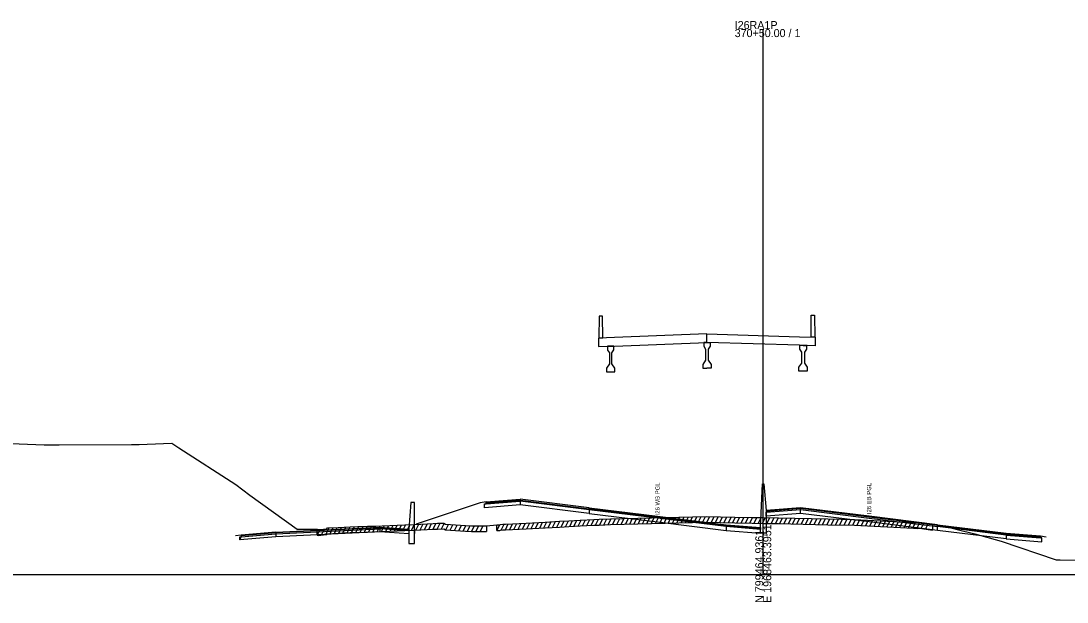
# Model space of a CAD drawing. Extents: x 1017 to 19997, y -1947 to 50737.
# Drawn here: x 14340.3 to 14706.3, y 20490.3 to 20693.5 of the extents above; entities that cross this region are included whole.
import ezdxf

# ---------------------------------------------------------------- set-up
doc = ezdxf.new("R2010")
doc.units = 0
for name, color, linetype in [('RD_GPK_XS_Cell', 7, 'Continuous'), ('RD_XS_Base', 7, 'Continuous'), ('RD_XS_ExGround', 7, 'Continuous'), ('RD_XS_ExPaveRet', 7, 'Continuous'), ('RD_XS_Greenside', 7, 'Continuous'), ('RD_XS_MedBWall', 7, 'Continuous'), ('RD_XS_Pave', 7, 'Continuous'), ('RD_XS_PaveOvlay', 7, 'Continuous'), ('RD_XS_TX_Notes', 7, 'Continuous')]:
    doc.layers.add(name, color=color, linetype=linetype)

msp = doc.modelspace()

# ---------------------------------------------------------------- linework, layer by layer
at = {"layer": 'RD_GPK_XS_Cell'}
for p, q in [((14600, 20500), (14600, 20690.64)), ((14000, 20500), (14600, 20500)), ((14600, 20500), (15200, 20500))]:
    msp.add_line(p, q, dxfattribs=at)
at = {"layer": 'RD_XS_Base'}
for points in [[(14502.5, 20524.61), (14503, 20524.65), (14515, 20525.6)], [(14515, 20525.6), (14515, 20524.26)], [(14502.5, 20523.27), (14502.5, 20524.61)], [(14515, 20524.26), (14502.5, 20523.27)], [(14539.05, 20521.27), (14515, 20524.26)], [(14539.05, 20522.61), (14539.05, 20521.27)], [(14539.05, 20521.27), (14563, 20518.32), (14587, 20515.33)], [(14601, 20520.34), (14601, 20521.68)], [(14613, 20521.29), (14601, 20520.34)], [(14613, 20521.29), (14613, 20522.63)], [(14660.95, 20515.34), (14637, 20518.32), (14613, 20521.29)], [(14416.85, 20512.07), (14417.36, 20513.11), (14429.49, 20514.17)], [(14416.85, 20513.07), (14417.36, 20513.11), (14429.49, 20514.17)], [(14465.87, 20514.88), (14453.74, 20514.31), (14429.49, 20513.17)], [(14429.49, 20514.17), (14429.49, 20513.17)], [(14465.87, 20515.88), (14465.87, 20514.88)], [(14475.98, 20514.16), (14465.87, 20514.88)], [(14475.98, 20515.17), (14475.98, 20514.17)], [(14477.98, 20515.63), (14477.98, 20514.29)], [(14599, 20515.73), (14587, 20516.67)], [(14587, 20516.67), (14587, 20515.33)], [(14587, 20515.33), (14599, 20514.39)], [(14599, 20514.39), (14599, 20515.73)], [(14660.95, 20515.34), (14660.95, 20516.68)], [(14685, 20512.36), (14660.95, 20515.34)], [(14685, 20513.7), (14685, 20512.36)], [(14697.5, 20512.71), (14697, 20512.74), (14685, 20513.7)], [(14429.49, 20513.17), (14416.85, 20512.07)], [(14416.85, 20512.07), (14416.85, 20513.07)], [(14685, 20512.36), (14697.5, 20511.37)], [(14697.5, 20511.37), (14697.5, 20512.71)]]:
    msp.add_lwpolyline(points, dxfattribs=at)
at = {"layer": 'RD_XS_ExGround'}
msp.add_lwpolyline([(14336.77, 20545.75), (14348.46, 20545.31), (14353.63, 20545.25), (14379.03, 20545.4), (14380.55, 20545.43), (14381.72, 20545.42), (14384.49, 20545.52), (14393.1, 20545.86), (14395.53, 20544.18), (14415.51, 20531.36), (14420.38, 20527.7), (14436.91, 20515.83), (14443.01, 20515.74), (14443.96, 20515.74), (14444.33, 20515.63), (14446.15, 20515.85), (14447.36, 20515.96), (14447.52, 20516.21), (14451.27, 20516.4), (14455.44, 20516.59), (14458.19, 20516.68), (14461.55, 20516.8), (14463.53, 20516.84), (14464.03, 20516.87), (14474.63, 20517.36), (14478.13, 20517.48), (14484.53, 20517.78), (14485.99, 20517.84), (14488.21, 20517.95), (14488.82, 20517.52), (14495.84, 20517.06), (14497.96, 20516.95), (14498.86, 20516.94), (14503.17, 20516.95), (14506.78, 20517.32), (14507.86, 20517.34), (14508.03, 20517.48), (14508.9, 20517.51), (14509.87, 20517.57), (14517.04, 20517.92), (14523.71, 20518.29), (14528.67, 20518.54), (14531.97, 20518.71), (14536, 20518.92), (14540.73, 20519.2), (14542.55, 20519.25), (14546.58, 20519.42), (14579.99, 20520.21), (14590.03, 20520), (14596.15, 20519.88), (14600, 20519.83), (14605.31, 20519.77), (14622.62, 20519.35), (14631.96, 20519.14), (14634.1, 20519.02), (14652.57, 20518.11), (14653.8, 20518.08), (14654.65, 20518.13), (14663.19, 20516.9), (14663.97, 20516.68), (14667.86, 20515.72), (14674.03, 20514.13), (14683.21, 20511.58), (14702.46, 20505.11), (14702.97, 20505.11), (14703.89, 20505.1), (14717.17, 20504.92)], dxfattribs=at)
at = {"layer": 'RD_XS_ExPaveRet'}
for p, q in [((14473.96, 20515.33), (14474.98, 20517.37)), ((14475.46, 20515.39), (14476.47, 20517.43)), ((14476.96, 20515.44), (14477.97, 20517.48)), ((14478.46, 20515.5), (14479.48, 20517.55)), ((14479.96, 20515.57), (14480.98, 20517.62)), ((14481.46, 20515.64), (14482.48, 20517.69)), ((14482.96, 20515.71), (14483.98, 20517.76)), ((14484.46, 20515.78), (14485.48, 20517.82)), ((14485.96, 20515.84), (14486.98, 20517.89)), ((14487.46, 20515.91), (14488.41, 20517.82)), ((14488.96, 20515.51), (14489.92, 20517.45)), ((14490.46, 20515.41), (14491.42, 20517.35)), ((14508.28, 20515.49), (14509.31, 20517.54)), ((14509.78, 20515.56), (14510.81, 20517.61)), ((14511.28, 20515.64), (14512.31, 20517.69)), ((14512.78, 20515.71), (14513.81, 20517.76)), ((14514.28, 20515.79), (14515.31, 20517.84)), ((14515.78, 20515.86), (14516.81, 20517.91)), ((14517.28, 20515.94), (14518.31, 20517.99)), ((14518.78, 20516.02), (14519.81, 20518.07)), ((14520.28, 20516.1), (14521.31, 20518.16)), ((14521.78, 20516.18), (14522.81, 20518.24)), ((14523.28, 20516.26), (14524.31, 20518.32)), ((14524.78, 20516.34), (14525.81, 20518.39)), ((14526.28, 20516.42), (14527.31, 20518.47)), ((14527.78, 20516.5), (14528.81, 20518.55)), ((14529.28, 20516.57), (14530.31, 20518.63)), ((14530.78, 20516.65), (14531.81, 20518.7)), ((14532.28, 20516.73), (14533.31, 20518.78)), ((14533.78, 20516.81), (14534.81, 20518.86)), ((14535.28, 20516.89), (14536.31, 20518.94)), ((14536.78, 20516.97), (14537.81, 20519.03)), ((14538.28, 20517.06), (14539.31, 20519.12)), ((14539.78, 20517.14), (14540.81, 20519.2)), ((14541.28, 20517.21), (14542.3, 20519.24)), ((14542.55, 20517.25), (14546.58, 20517.42)), ((14542.78, 20517.26), (14543.81, 20519.3)), ((14544.28, 20517.32), (14545.31, 20519.36)), ((14545.78, 20517.38), (14546.8, 20519.42)), ((14546.58, 20517.42), (14579.99, 20518.21)), ((14547.28, 20517.43), (14548.3, 20519.46)), ((14548.78, 20517.47), (14549.8, 20519.49)), ((14550.28, 20517.51), (14551.3, 20519.53)), ((14551.78, 20517.54), (14552.8, 20519.57)), ((14553.28, 20517.58), (14554.3, 20519.6)), ((14554.78, 20517.61), (14555.8, 20519.64)), ((14556.28, 20517.65), (14557.3, 20519.67)), ((14557.78, 20517.68), (14558.8, 20519.71)), ((14559.28, 20517.72), (14560.3, 20519.74)), ((14560.78, 20517.76), (14561.8, 20519.78)), ((14562.28, 20517.79), (14563.3, 20519.82)), ((14563.78, 20517.83), (14564.8, 20519.85)), ((14565.28, 20517.86), (14566.3, 20519.89)), ((14566.78, 20517.9), (14567.8, 20519.92)), ((14568.28, 20517.93), (14569.3, 20519.96)), ((14569.78, 20517.97), (14570.8, 20519.99)), ((14571.28, 20518.01), (14572.3, 20520.03)), ((14572.78, 20518.04), (14573.8, 20520.07)), ((14574.28, 20518.08), (14575.3, 20520.1)), ((14575.78, 20518.11), (14576.8, 20520.14)), ((14577.28, 20518.15), (14578.3, 20520.17)), ((14578.78, 20518.18), (14579.8, 20520.21)), ((14579.99, 20518.21), (14590.03, 20518)), ((14580.28, 20518.21), (14581.27, 20520.18)), ((14581.78, 20518.17), (14582.77, 20520.15)), ((14583.28, 20518.14), (14584.27, 20520.12)), ((14584.78, 20518.11), (14585.77, 20520.09)), ((14586.28, 20518.08), (14587.27, 20520.06)), ((14587.78, 20518.05), (14588.77, 20520.02)), ((14589.28, 20518.01), (14590.27, 20519.99)), ((14590.03, 20518), (14596.15, 20517.88)), ((14590.78, 20517.98), (14591.77, 20519.97)), ((14592.28, 20517.96), (14593.27, 20519.94)), ((14593.78, 20517.93), (14594.77, 20519.91)), ((14595.28, 20517.9), (14596.28, 20519.88)), ((14596.15, 20517.88), (14600, 20517.83)), ((14596.78, 20517.88), (14597.78, 20519.86)), ((14598.28, 20517.86), (14599.28, 20519.84)), ((14599.78, 20517.84), (14600.78, 20519.82)), ((14600, 20517.83), (14605.31, 20517.77)), ((14601.28, 20517.82), (14602.28, 20519.81)), ((14602.78, 20517.8), (14603.78, 20519.79)), ((14604.28, 20517.78), (14605.28, 20519.77)), ((14605.31, 20517.77), (14622.62, 20517.35)), ((14605.78, 20517.76), (14606.77, 20519.73)), ((14607.28, 20517.72), (14608.27, 20519.7)), ((14608.78, 20517.68), (14609.77, 20519.66)), ((14610.28, 20517.65), (14611.27, 20519.62)), ((14611.78, 20517.61), (14612.77, 20519.59)), ((14613.28, 20517.57), (14614.27, 20519.55)), ((14614.78, 20517.54), (14615.77, 20519.51)), ((14616.28, 20517.5), (14617.27, 20519.48)), ((14617.78, 20517.47), (14618.77, 20519.44)), ((14619.28, 20517.43), (14620.27, 20519.41)), ((14620.78, 20517.39), (14621.77, 20519.37)), ((14622.28, 20517.36), (14623.27, 20519.33)), ((14622.62, 20517.35), (14631.96, 20517.14)), ((14623.78, 20517.32), (14624.77, 20519.3)), ((14625.28, 20517.29), (14626.27, 20519.27)), ((14626.78, 20517.26), (14627.77, 20519.24)), ((14628.28, 20517.22), (14629.27, 20519.2)), ((14629.78, 20517.19), (14630.77, 20519.17)), ((14631.28, 20517.16), (14632.27, 20519.13)), ((14632.78, 20517.09), (14633.76, 20519.04)), ((14634.28, 20517.01), (14635.26, 20518.96)), ((14635.78, 20516.93), (14636.76, 20518.89)), ((14637.28, 20516.86), (14638.26, 20518.81)), ((14638.78, 20516.79), (14639.76, 20518.74)), ((14640.28, 20516.71), (14641.26, 20518.67)), ((14641.78, 20516.64), (14642.76, 20518.59)), ((14643.28, 20516.57), (14644.26, 20518.52)), ((14644.78, 20516.49), (14645.76, 20518.45)), ((14646.28, 20516.42), (14647.26, 20518.37)), ((14647.78, 20516.35), (14648.76, 20518.3)), ((14649.28, 20516.27), (14650.26, 20518.23)), ((14650.78, 20516.2), (14651.76, 20518.15)), ((14652.28, 20516.13), (14653.27, 20518.1)), ((14653.78, 20516.08), (14654.8, 20518.11)), ((14655.28, 20516.04), (14656.22, 20517.91)), ((14656.78, 20515.83), (14657.72, 20517.69)), ((14659.21, 20517.47), (14659.21, 20515.47)), ((14443.96, 20513.74), (14443.96, 20515.74)), ((14443.96, 20513.74), (14444.94, 20515.7)), ((14443.96, 20513.74), (14444.33, 20513.63)), ((14444.33, 20513.63), (14446.15, 20513.85)), ((14445.46, 20513.77), (14446.51, 20515.88)), ((14446.15, 20513.85), (14447.36, 20513.96)), ((14446.96, 20513.92), (14448.12, 20516.24)), ((14447.36, 20513.96), (14447.52, 20514.21)), ((14447.52, 20514.21), (14451.27, 20514.4)), ((14448.46, 20514.26), (14449.48, 20516.31)), ((14449.96, 20514.33), (14450.98, 20516.38)), ((14451.27, 20514.4), (14455.44, 20514.59)), ((14451.46, 20514.41), (14452.48, 20516.45)), ((14452.96, 20514.47), (14453.98, 20516.52)), ((14454.46, 20514.54), (14455.48, 20516.59)), ((14455.44, 20514.59), (14458.19, 20514.68)), ((14455.96, 20514.6), (14456.97, 20516.64)), ((14457.46, 20514.65), (14458.47, 20516.69)), ((14458.19, 20514.68), (14461.55, 20514.8)), ((14458.96, 20514.7), (14459.98, 20516.74)), ((14460.46, 20514.76), (14461.48, 20516.8)), ((14461.55, 20514.8), (14463.53, 20514.84)), ((14461.96, 20514.81), (14462.97, 20516.83)), ((14463.46, 20514.84), (14464.48, 20516.89)), ((14463.53, 20514.84), (14464.03, 20514.87)), ((14464.03, 20514.87), (14474.63, 20515.36)), ((14464.96, 20514.91), (14465.98, 20516.96)), ((14466.46, 20514.98), (14467.48, 20517.03)), ((14467.96, 20515.05), (14468.98, 20517.1)), ((14469.46, 20515.12), (14470.48, 20517.17)), ((14470.96, 20515.19), (14471.98, 20517.24)), ((14472.46, 20515.26), (14473.48, 20517.31)), ((14474.63, 20515.36), (14478.13, 20515.48)), ((14478.13, 20515.48), (14484.53, 20515.78)), ((14484.53, 20515.78), (14485.99, 20515.84)), ((14485.99, 20515.84), (14488.21, 20515.95)), ((14488.21, 20515.95), (14488.82, 20515.52)), ((14488.82, 20515.52), (14495.84, 20515.06)), ((14491.96, 20515.31), (14492.92, 20517.25)), ((14493.46, 20515.21), (14494.42, 20517.15)), ((14494.96, 20515.12), (14495.93, 20517.05)), ((14495.84, 20515.06), (14497.96, 20514.95)), ((14496.46, 20515.03), (14497.43, 20516.98)), ((14497.96, 20514.95), (14498.95, 20516.94)), ((14497.96, 20514.95), (14498.86, 20514.94)), ((14498.86, 20514.94), (14503.17, 20514.95)), ((14499.46, 20514.94), (14500.46, 20516.94)), ((14500.96, 20514.94), (14501.96, 20516.95)), ((14503.17, 20516.95), (14503.17, 20514.95)), ((14506.78, 20515.32), (14507.79, 20517.34)), ((14506.78, 20515.32), (14506.78, 20517.32)), ((14506.78, 20515.32), (14507.86, 20515.34)), ((14507.86, 20515.34), (14508.03, 20515.48)), ((14508.03, 20515.48), (14508.9, 20515.51)), ((14508.9, 20515.51), (14509.87, 20515.57)), ((14509.87, 20515.57), (14517.04, 20515.92)), ((14517.04, 20515.92), (14523.71, 20516.29)), ((14523.71, 20516.29), (14528.67, 20516.54)), ((14528.67, 20516.54), (14531.97, 20516.71)), ((14531.97, 20516.71), (14536, 20516.92)), ((14536, 20516.92), (14540.73, 20517.2)), ((14540.73, 20517.2), (14542.55, 20517.25)), ((14631.96, 20517.14), (14634.1, 20517.02)), ((14634.1, 20517.02), (14652.57, 20516.11)), ((14652.57, 20516.11), (14653.8, 20516.08)), ((14653.8, 20516.08), (14654.65, 20516.13)), ((14654.65, 20516.13), (14659.21, 20515.47))]:
    msp.add_line(p, q, dxfattribs=at)
at = {"layer": 'RD_XS_Greenside'}
for points in [[(14501, 20525), (14478.52, 20517.5)], [(14503, 20525.32), (14501, 20525)], [(14417.36, 20513.75), (14415.34, 20513.41)], [(14697, 20513.41), (14699, 20513.08)]]:
    msp.add_lwpolyline(points, dxfattribs=at)
at = {"layer": 'RD_XS_MedBWall'}
for points in [[(14599, 20516.39), (14599.75, 20531.68), (14600.25, 20531.68), (14601, 20522.34)], [(14477.98, 20525.14), (14476.73, 20525.14), (14475.98, 20515.8)], [(14477.98, 20510.84), (14477.98, 20525.14)], [(14601, 20522.34), (14601, 20514.39)], [(14475.98, 20515.8), (14475.98, 20510.84)], [(14599, 20514.39), (14599, 20516.39)], [(14601, 20514.39), (14599, 20514.39)], [(14475.98, 20510.84), (14477.98, 20510.84)]]:
    msp.add_lwpolyline(points, dxfattribs=at)
at = {"layer": 'RD_XS_Pave'}
for points in [[(14515, 20525.6), (14503, 20524.65)], [(14503, 20524.65), (14503, 20524.98)], [(14515, 20525.94), (14539.05, 20522.95)], [(14515, 20525.6), (14515, 20525.94)], [(14539.05, 20522.61), (14515, 20525.6)], [(14539.05, 20522.95), (14539.05, 20522.61)], [(14587, 20516.67), (14563, 20519.66), (14539.05, 20522.61)], [(14613, 20522.97), (14601, 20522.02)], [(14601, 20521.68), (14613, 20522.63)], [(14601, 20522.02), (14601, 20521.68)], [(14613, 20522.63), (14613, 20522.97)], [(14660.95, 20517.02), (14637, 20519.99), (14613, 20522.97)], [(14613, 20522.63), (14637, 20519.66), (14660.95, 20516.68)], [(14429.49, 20514.48), (14417.36, 20513.43)], [(14417.36, 20513.11), (14429.49, 20514.17)], [(14465.87, 20516.2), (14453.74, 20515.63), (14429.49, 20514.48)], [(14429.49, 20514.17), (14453.74, 20515.31), (14465.87, 20515.88)], [(14429.49, 20514.48), (14429.49, 20514.17)], [(14465.87, 20515.88), (14465.87, 20516.2)], [(14465.87, 20516.2), (14475.98, 20515.48)], [(14475.98, 20515.16), (14465.87, 20515.88)], [(14475.98, 20515.48), (14475.98, 20515.16)], [(14475.98, 20515.48), (14475.98, 20515.17)], [(14477.98, 20515.63), (14477.98, 20515.97)], [(14587, 20517.01), (14587, 20516.67)], [(14587, 20517.01), (14599, 20516.07)], [(14599, 20516.07), (14599, 20515.73)], [(14660.95, 20517.02), (14685, 20514.04)], [(14660.95, 20516.68), (14660.95, 20517.02)], [(14685, 20513.7), (14660.95, 20516.68)], [(14685, 20514.04), (14685, 20513.7)], [(14685, 20513.7), (14697, 20512.74)], [(14417.36, 20513.43), (14417.36, 20513.11)], [(14697, 20512.74), (14697, 20513.08)]]:
    msp.add_lwpolyline(points, dxfattribs=at)
at = {"layer": 'RD_XS_PaveOvlay'}
for points in [[(14616.7, 20582.97), (14616.81, 20590.6), (14617.93, 20590.6), (14618.05, 20582.93)], [(14543.86, 20582.67), (14543.75, 20590.29), (14542.62, 20590.28), (14542.51, 20582.61)], [(14580.28, 20584.06), (14547.9, 20582.83), (14542.4, 20582.61)], [(14580.28, 20581.06), (14580.28, 20584.06)], [(14580.28, 20584.06), (14612.65, 20583.09), (14618.16, 20582.93)], [(14542.4, 20582.61), (14542.4, 20579.61)], [(14542.4, 20579.61), (14547.9, 20579.83), (14580.28, 20581.06)], [(14542.51, 20582.61), (14543.86, 20582.67)], [(14547.74, 20579.82), (14546.61, 20579.78), (14545.49, 20579.73)], [(14545.49, 20579.73), (14545.49, 20578.43)], [(14547.74, 20578.45), (14547.74, 20579.82)], [(14580.28, 20581.06), (14579.15, 20581.03)], [(14579.15, 20581.03), (14579.15, 20579.73)], [(14579.15, 20579.73), (14579.83, 20578.73)], [(14580.28, 20581.06), (14581.4, 20581.03)], [(14618.16, 20579.93), (14612.65, 20580.09), (14580.28, 20581.06)], [(14581.4, 20579.73), (14580.73, 20578.73)], [(14581.4, 20581.03), (14581.4, 20579.73)], [(14612.82, 20580.09), (14613.94, 20580.06), (14615.07, 20580.02)], [(14612.82, 20578.72), (14612.82, 20580.09)], [(14615.07, 20580.02), (14615.07, 20578.72)], [(14618.05, 20582.93), (14616.7, 20582.97)], [(14618.16, 20582.93), (14618.16, 20579.93)], [(14545.49, 20578.43), (14546.16, 20577.44)], [(14546.16, 20577.44), (14546.16, 20573.61)], [(14547.06, 20577.45), (14547.74, 20578.45)], [(14547.06, 20573.61), (14547.06, 20577.45)], [(14579.83, 20578.73), (14579.83, 20574.89)], [(14580.73, 20578.73), (14580.73, 20574.89)], [(14613.49, 20577.72), (14612.82, 20578.72)], [(14613.49, 20573.89), (14613.49, 20577.72)], [(14615.07, 20578.72), (14614.39, 20577.72)], [(14614.39, 20577.72), (14614.39, 20573.89)], [(14546.16, 20573.61), (14545.15, 20572.1)], [(14548.07, 20572.12), (14547.06, 20573.61)], [(14579.83, 20574.89), (14578.82, 20573.39)], [(14578.82, 20573.39), (14578.82, 20572.06)], [(14580.73, 20574.89), (14581.74, 20573.39)], [(14581.74, 20573.39), (14581.74, 20572.06)], [(14612.48, 20572.39), (14613.49, 20573.89)], [(14612.48, 20571.06), (14612.48, 20572.39)], [(14614.39, 20573.89), (14615.41, 20572.39)], [(14615.41, 20572.39), (14615.41, 20571.06)], [(14545.15, 20572.1), (14545.15, 20570.76)], [(14545.15, 20570.76), (14546.61, 20570.78), (14548.07, 20570.79)], [(14548.07, 20570.79), (14548.07, 20572.12)], [(14578.82, 20572.06), (14580.28, 20572.06)], [(14581.74, 20572.06), (14580.28, 20572.06)], [(14615.41, 20571.06), (14613.94, 20571.06), (14612.48, 20571.06)], [(14503, 20525.32), (14515, 20526.28)], [(14515, 20525.94), (14503, 20524.98)], [(14503, 20524.98), (14503, 20525.32)], [(14515, 20526.28), (14515, 20525.94)], [(14539.05, 20523.29), (14515, 20526.28)], [(14539.05, 20523.29), (14563, 20520.32), (14587, 20517.35)], [(14539.05, 20522.95), (14539.05, 20523.29)], [(14587, 20517.01), (14563, 20519.99), (14539.05, 20522.95)], [(14613, 20523.3), (14601, 20522.34)], [(14601, 20522.34), (14601, 20522.02)], [(14613, 20522.97), (14613, 20523.3)], [(14660.95, 20517.35), (14637, 20520.32), (14613, 20523.3)], [(14587, 20517.35), (14587, 20517.01)], [(14587, 20517.35), (14599, 20516.39)], [(14660.95, 20517.35), (14685, 20514.37)], [(14660.95, 20517.02), (14660.95, 20517.35)], [(14429.49, 20514.8), (14417.36, 20513.75)], [(14417.36, 20513.75), (14417.36, 20513.43)], [(14429.49, 20514.8), (14453.74, 20515.95), (14465.87, 20516.52)], [(14429.49, 20514.48), (14429.49, 20514.8)], [(14465.87, 20516.52), (14465.87, 20516.2)], [(14465.87, 20516.52), (14475.98, 20515.8)], [(14475.98, 20515.8), (14475.98, 20515.48)], [(14475.98, 20515.8), (14475.98, 20515.48)], [(14477.98, 20515.97), (14477.98, 20516.31)], [(14599, 20516.39), (14599, 20516.07)], [(14685, 20514.37), (14697, 20513.41)], [(14685, 20514.04), (14685, 20514.37)], [(14697, 20513.08), (14685, 20514.04)], [(14697, 20513.41), (14697, 20513.08)]]:
    msp.add_lwpolyline(points, dxfattribs=at)

# ---------------------------------------------------------------- texts
at = {"layer": 'RD_GPK_XS_Cell'}
for s, p in [('I26RA1P', (14590, 20690.64)), ('370+50.00 / 1', (14590, 20687.84))]:
    msp.add_text(s, height=2.8, dxfattribs=at).set_placement(p)
for s, p in [('N 799464.9361', (14600, 20490)), ('E 1968463.3951', (14602.8, 20490))]:
    msp.add_text(s, height=2.8, rotation=90, dxfattribs=at).set_placement(p)
at = {"layer": 'RD_XS_TX_Notes'}
for s, p in [('I26 WB PGL', (14563.75, 20520.62)), ('I26 EB PGL', (14637.75, 20521.06))]:
    msp.add_text(s, height=1.5, rotation=90, dxfattribs=at).set_placement(p)

doc.saveas('drawing.dxf')
